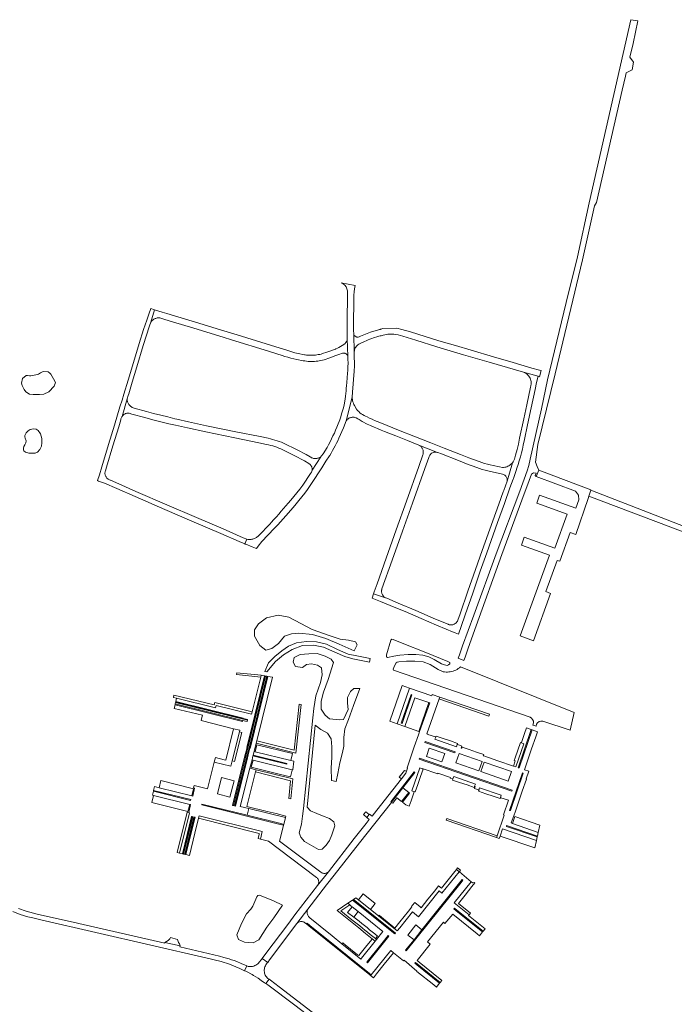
# Model space of a CAD drawing. Header units: metres. Extents: x 166325 to 190320, y 381923 to 404576.
# Tile 612 of 656: x 167562 to 168020, y 401027 to 401715. Entities that reach past the tile are written whole.
import ezdxf

# ---------------------------------------------------------------- set-up
doc = ezdxf.new("R2010")
doc.units = ezdxf.units.M
for name, color, linetype, lineweight in [('B-WE-OG-WATER_MEER-GV', 8, 'Continuous', 18), ('B-WE-VH-VERHARDING_ASFALT-GV', 8, 'Continuous', 18), ('B-WE-VH-VERHARDING_BETON-GV', 8, 'Continuous', 18), ('B-WE-VH-VERHARDING_BETONSTRAATSTEEN-GV', 8, 'Continuous', 18), ('B-WE-VH-VERHARDING_FUNDERING_ZAND-GV', 8, 'Continuous', 18), ('B-WE-VH-VERHARDING_STRAATBAKSTEEN-GV', 8, 'Continuous', 18)]:
    doc.layers.add(name, color=color, linetype=linetype, lineweight=lineweight)

msp = doc.modelspace()

# ---------------------------------------------------------------- linework, layer by layer
at = {"layer": 'B-WE-OG-WATER_MEER-GV', "flags": 128}
for points in [[(167567.388, 401466.155), (167566.322, 401466.199), (167563.895, 401464.208), (167563.024, 401460.938), (167563.459, 401459.211), (167564.923, 401456.37), (167566.043, 401454.862), (167568.62, 401453.217), (167571.178, 401452.961), (167575.776, 401452.901), (167578.602, 401453.133), (167582.234, 401454.893), (167586.017, 401458.783), (167586.755, 401461.385), (167585.568, 401463.999), (167583.616, 401467.145), (167582.861, 401467.962), (167581.647, 401468.87), (167578.234, 401469.163), (167576.482, 401468.066), (167574.988, 401467.207), (167573.004, 401466.618), (167569.625, 401465.915), (167568.592, 401465.96)], [(167566.409, 401426.119), (167565.393, 401424.252), (167565.393, 401423.321), (167565.691, 401422.353), (167566.399, 401420.541), (167566.171, 401419.114), (167565.448, 401417.82), (167564.61, 401416.621), (167564.458, 401415.498), (167564.458, 401414.128), (167564.686, 401413.519), (167565.847, 401412.682), (167568.322, 401411.845), (167569.921, 401411.845), (167572.719, 401411.845), (167574.185, 401412.739), (167575.917, 401414.49), (167576.964, 401416.887), (167577.233, 401419.083), (167577.233, 401422.152), (167576.263, 401425.419), (167574.838, 401427.832), (167573.318, 401428.705), (167571.437, 401429.047), (167569.1, 401428.496), (167567.685, 401427.52)], [(167742.781, 401278.784), (167746.86, 401283.947), (167751.946, 401285.666), (167756.899, 401286.154), (167766.53, 401285.283), (167775.863, 401282.343), (167785.161, 401278.349), (167795.732, 401273.776), (167797.82, 401278.043), (167796.61, 401279.968), (167791.781, 401281.295), (167785.909, 401281.891), (167778.998, 401284.181), (167766.272, 401288.643), (167758.296, 401292.795), (167749.941, 401297.295), (167742.486, 401298.633), (167734.314, 401296.762), (167728.901, 401292.591), (167726.068, 401288.371), (167726.022, 401283.958), (167729.734, 401277.494), (167733.918, 401274.213), (167738.022, 401275.471)], [(167821.221, 401281.289), (167818.243, 401270.941), (167818.27, 401269.592), (167818.93, 401269.107), (167823.327, 401270.117), (167827.613, 401270.711), (167833.325, 401271.157), (167838.758, 401271.289), (167843.675, 401270.668), (167847.87, 401269.555), (167851.684, 401267.779), (167856.687, 401264.724), (167858.762, 401263.947), (167860.808, 401263.556), (167861.701, 401263.87), (167862.523, 401264.631), (167862.627, 401265.666), (167861.185, 401266.34), (167845.75, 401272.582), (167829.312, 401279.097), (167822.883, 401281.658), (167822.007, 401281.809)], [(167754.627, 401262.746), (167759.602, 401262.067), (167762.354, 401264.231), (167765.876, 401264.56), (167770.107, 401263.672), (167772.776, 401261.96), (167773.391, 401257.06), (167772.143, 401251.551), (167768.96, 401242.294), (167767.439, 401233.472), (167766.711, 401226.879), (167760.326, 401163.599), (167759.616, 401158.147), (167758.768, 401152.463), (167757.218, 401146.571), (167758.425, 401143.498), (167760.902, 401140.426), (167770.835, 401134.833), (167773.34, 401135.135), (167776.092, 401137.914), (167778.418, 401141.217), (167780.175, 401145.123), (167782.089, 401151.345), (167781.424, 401154.22), (167778.383, 401156.59), (167773.543, 401158.519), (167769.696, 401159.958), (167765.1, 401161.84), (167762.921, 401164.485), (167768.349, 401221.9), (167772.495, 401218.771), (167776.95, 401216.289), (167779.617, 401212.239), (167780.13, 401206.579), (167779.974, 401199.265), (167779.544, 401191.895), (167779.727, 401183.109), (167783.075, 401182.344), (167784.348, 401188.046), (167785.773, 401195.395), (167787.618, 401202.678), (167788.349, 401207.177), (167788.497, 401213.146), (167789.214, 401219.137), (167791.631, 401225.707), (167795.122, 401235.569), (167799.628, 401247.435), (167795.52, 401247.48), (167793.211, 401245.357), (167791.106, 401241.204), (167790.948, 401237.215), (167791.478, 401232.785), (167788.217, 401225.822), (167785.593, 401225.544), (167778.335, 401226.282), (167775.349, 401228.722), (167772.663, 401232.965), (167772.53, 401238.568), (167774.3, 401244.855), (167777.484, 401253.814), (167781.174, 401265.579), (167779.499, 401268.042), (167775.515, 401269.976), (167769.82, 401271.839), (167763.893, 401271.749), (167757.928, 401271.16), (167753.754, 401269.108), (167753.055, 401265.902)], [(167870.071, 401262.512), (167869.295, 401261.877), (167868.476, 401261.298), (167867.619, 401260.777), (167866.727, 401260.317), (167865.806, 401259.92), (167864.859, 401259.589), (167863.892, 401259.324), (167862.908, 401259.127), (167861.914, 401258.999), (167860.912, 401258.941), (167859.909, 401258.953), (167858.91, 401259.034), (167857.918, 401259.185), (167854.364, 401260.687), (167848.808, 401264.117), (167843.867, 401265.978), (167838.13, 401266.633), (167832.329, 401266.57), (167827.024, 401266.068), (167825.852, 401265.922), (167824.953, 401265.469), (167823.891, 401263.182), (167822.917, 401260.93), (167823.103, 401260.347), (167918.742, 401227.345), (167919.641, 401226.704), (167920.435, 401225.826), (167920.965, 401224.688), (167921.073, 401223.34), (167920.595, 401221.904), (167921.469, 401221.603), (167922.863, 401221.128), (167923.236, 401222.424), (167923.87, 401223.525), (167924.962, 401224.358), (167926.232, 401224.702), (167927.561, 401224.627), (167946.653, 401218.359), (167949.412, 401230.641)], [(167739.404, 401087.115), (167745.578, 401095.84), (167739.389, 401098.886), (167729.458, 401102.949), (167728.424, 401102.783), (167727.731, 401101.866), (167724.813, 401095.242), (167723.524, 401093.148), (167720.33, 401089.904), (167716.985, 401083.064), (167713.635, 401075.22), (167714.718, 401071.941), (167718.91, 401070.086), (167725.18, 401069.53), (167729.099, 401071.824), (167734.602, 401080.459)]]:
    msp.add_lwpolyline(points, close=True, dxfattribs=at)
at = {"layer": 'B-WE-VH-VERHARDING_ASFALT-GV', "flags": 128}
for points in [[(167795.775, 401478.358), (167795.721, 401482.792), (167795.372, 401494.811), (167795.308, 401498.214), (167795.334, 401504.474), (167795.385, 401516.352), (167795.561, 401522.369), (167795.675, 401524.661), (167795.92, 401526.943), (167796.295, 401529.207), (167786.702, 401531.109), (167787.981, 401530.388), (167789.089, 401529.427), (167789.983, 401528.263), (167790.627, 401526.945), (167790.995, 401525.524), (167791.072, 401524.059), (167791.113, 401522.499), (167790.884, 401504.493), (167790.857, 401498.104), (167790.868, 401494.336), (167790.871, 401491.808), (167791.186, 401479.809), (167791.292, 401477.994), (167791.373, 401474.538), (167791.375, 401474.369), (167791.371, 401472.782), (167791.328, 401471.195), (167791.245, 401469.61), (167791.121, 401468.028), (167790.805, 401464.427), (167790.271, 401458.823), (167790.198, 401457.586), (167790.051, 401455.63), (167789.864, 401453.678), (167789.637, 401451.731), (167789.37, 401449.788), (167788.638, 401445.682), (167788.127, 401443.679), (167787.551, 401441.58), (167786.937, 401439.493), (167786.284, 401437.417), (167785.594, 401435.353), (167784.05, 401431.325), (167783.611, 401430.226), (167782.738, 401428.126), (167781.828, 401426.042), (167780.882, 401423.974), (167779.9, 401421.923), (167778.881, 401419.89), (167777.827, 401417.874), (167776.738, 401415.878), (167773.979, 401411.551), (167772.919, 401410.026), (167772.658, 401409.764), (167772.29, 401409.445), (167766.215, 401399.962), (167766.213, 401399.953), (167765.807, 401398.72), (167765.224, 401397.716), (167759.698, 401389.498), (167757.676, 401386.854), (167755.621, 401384.235), (167753.536, 401381.64), (167751.419, 401379.071), (167749.634, 401376.951), (167744.723, 401371.338), (167743.028, 401369.361), (167741.304, 401367.41), (167739.55, 401365.485), (167737.766, 401363.588), (167736.855, 401362.641), (167728.792, 401354.179), (167728.365, 401353.772), (167727.91, 401353.395), (167727.431, 401353.05), (167726.93, 401352.738), (167726.409, 401352.46), (167725.87, 401352.219), (167725.317, 401352.015), (167724.75, 401351.848), (167724.174, 401351.72), (167723.59, 401351.632), (167723.002, 401351.583), (167722.412, 401351.575), (167721.822, 401351.606), (167721.236, 401351.677), (167720.656, 401351.788), (167720.627, 401351.794), (167719.273, 401348.465), (167719.337, 401348.437), (167719.836, 401348.234), (167724.327, 401346.408), (167726.689, 401345.459), (167727.38, 401345.299), (167728.566, 401347.003), (167731.219, 401350.135), (167739.853, 401359.329), (167740.322, 401359.809), (167742.276, 401361.845), (167744.202, 401363.91), (167746.097, 401366.001), (167747.963, 401368.119), (167752.952, 401373.98), (167755.03, 401376.44), (167757.102, 401378.955), (167759.144, 401381.496), (167761.154, 401384.061), (167763.133, 401386.651), (167768.164, 401394.193), (167770.819, 401398.169), (167773.097, 401401.772), (167775.933, 401406.298), (167778.383, 401410.065), (167778.57, 401410.359), (167779.604, 401412.028), (167780.603, 401413.718), (167781.568, 401415.428), (167782.497, 401417.157), (167783.391, 401418.905), (167784.249, 401420.67), (167785.072, 401422.453), (167788.246, 401429.763), (167790.13, 401434.554), (167794.351, 401451.194), (167794.634, 401454.687), (167795.673, 401469.183), (167795.763, 401470.489), (167795.821, 401471.797), (167795.848, 401473.105), (167795.844, 401474.414), (167795.808, 401475.723)], [(167704.038, 401358.966), (167685.49, 401366.878), (167664.763, 401375.805), (167643.113, 401385.191), (167631.238, 401390.426), (167625.414, 401393.032), (167624.98, 401393.146), (167624.558, 401393.298), (167624.15, 401393.487), (167623.762, 401393.712), (167623.395, 401393.97), (167623.052, 401394.26), (167622.737, 401394.58), (167622.451, 401394.926), (167622.197, 401395.296), (167621.977, 401395.687), (167621.793, 401396.097), (167621.646, 401396.521), (167621.537, 401396.956), (167621.468, 401397.4), (167621.438, 401397.848), (167621.449, 401398.296), (167621.499, 401398.743), (167621.589, 401399.182), (167621.717, 401399.612), (167621.732, 401399.655), (167622.48, 401402.229), (167627.048, 401417.12), (167631.043, 401430.336), (167632.488, 401435.151), (167632.548, 401435.602), (167632.647, 401436.047), (167632.784, 401436.481), (167632.959, 401436.902), (167633.171, 401437.306), (167633.417, 401437.689), (167637.026, 401449.89), (167637.701, 401452.258), (167638.054, 401453.406), (167640.57, 401461.662), (167643.822, 401472.413), (167648.206, 401487.314), (167652.55, 401501.039), (167653.5, 401503.502), (167656.101, 401512.199), (167653.436, 401513.129), (167652.053, 401509.141), (167650.64, 401505.023), (167648.427, 401498.44), (167645.291, 401488.51), (167641.363, 401475.25), (167637.643, 401463.041), (167634.664, 401453.308), (167633.399, 401449.045), (167631.951, 401444.306), (167628.087, 401431.447), (167624.026, 401418.125), (167619.225, 401402.376), (167617.603, 401396.791), (167616.228, 401392.84), (167617.037, 401392.375), (167621.028, 401390.879), (167629.699, 401387.137), (167642.594, 401381.542), (167663.228, 401372.639), (167683.934, 401363.684), (167702.471, 401355.781), (167715.201, 401350.228), (167719.273, 401348.465), (167720.627, 401351.794), (167718.141, 401352.838)], [(167734.064, 401488.468), (167713.94, 401494.582), (167702.265, 401498.173), (167684.824, 401503.495), (167670.11, 401507.939), (167664.649, 401509.631), (167661.392, 401510.617), (167656.101, 401512.199), (167653.5, 401503.502), (167653.711, 401503.82), (167654.02, 401504.224), (167654.36, 401504.601), (167654.729, 401504.951), (167655.124, 401505.271), (167655.542, 401505.559), (167655.982, 401505.812), (167656.441, 401506.031), (167656.916, 401506.213), (167657.403, 401506.356), (167657.9, 401506.461), (167658.404, 401506.527), (167658.911, 401506.553), (167659.419, 401506.539), (167659.924, 401506.484), (167660.424, 401506.391), (167663.246, 401505.466), (167668.639, 401503.8), (167683.579, 401499.24), (167701.062, 401493.957), (167713.063, 401490.255), (167732.707, 401484.298), (167745.373, 401480.28), (167747.311, 401479.645), (167749.342, 401479.021), (167751.384, 401478.436), (167753.438, 401477.889), (167755.501, 401477.381), (167760.11, 401476.581), (167761.197, 401476.401), (167762.318, 401476.255), (167763.443, 401476.149), (167764.571, 401476.083), (167765.701, 401476.057), (167766.831, 401476.071), (167767.96, 401476.125), (167769.086, 401476.218), (167770.208, 401476.352), (167771.325, 401476.525), (167772.435, 401476.738), (167773.537, 401476.989), (167774.629, 401477.28), (167778.722, 401478.635), (167782.915, 401480.127), (167784.924, 401480.828), (167787.579, 401481.81), (167787.712, 401481.845), (167788.049, 401481.903), (167788.39, 401481.923), (167788.731, 401481.902), (167789.067, 401481.841), (167789.394, 401481.741), (167789.707, 401481.604), (167790.002, 401481.432), (167790.274, 401481.226), (167790.521, 401480.989), (167790.738, 401480.726), (167790.923, 401480.438), (167791.073, 401480.132), (167791.186, 401479.809), (167790.871, 401491.808), (167790.815, 401491.374), (167790.719, 401490.947), (167790.584, 401490.531), (167790.412, 401490.129), (167790.204, 401489.745), (167789.961, 401489.381), (167789.687, 401489.041), (167789.382, 401488.727), (167789.05, 401488.442), (167788.694, 401488.189), (167788.444, 401488.04), (167786.124, 401486.439), (167785.046, 401485.862), (167783.949, 401485.32), (167782.834, 401484.814), (167782.595, 401484.711), (167776.673, 401482.474), (167773.606, 401481.57), (167772.621, 401481.281), (167771.625, 401481.031), (167770.62, 401480.819), (167769.608, 401480.647), (167768.589, 401480.514), (167767.567, 401480.421), (167766.541, 401480.368), (167765.514, 401480.355), (167764.488, 401480.382), (167763.463, 401480.449), (167762.441, 401480.556), (167761.425, 401480.703), (167760.935, 401480.788), (167756.487, 401481.632), (167754.3, 401482.197), (167752.124, 401482.8), (167749.959, 401483.442), (167747.805, 401484.122), (167746.923, 401484.413)], [(167893.196, 401479.257), (167877.499, 401483.913), (167866.533, 401487.118), (167854.969, 401490.548), (167835.053, 401496.688), (167829.099, 401498.508), (167825.606, 401499.327), (167815.552, 401499.02), (167815.105, 401498.888), (167814.658, 401498.754), (167814.212, 401498.619), (167813.766, 401498.483), (167813.32, 401498.345), (167811.97, 401497.963), (167809.547, 401497.235), (167807.146, 401496.438), (167804.769, 401495.572), (167802.418, 401494.638), (167800.094, 401493.637), (167799.111, 401493.171), (167798.408, 401493.016), (167797.543, 401493.152), (167795.786, 401494.193), (167795.372, 401494.811), (167795.721, 401482.792), (167795.804, 401483.495), (167795.96, 401484.186), (167796.186, 401484.856), (167796.481, 401485.5), (167796.842, 401486.109), (167797.263, 401486.678), (167797.742, 401487.2), (167798.272, 401487.669), (167798.847, 401488.08), (167799.463, 401488.43), (167802.871, 401490.034), (167804.122, 401490.586), (167805.386, 401491.11), (167806.66, 401491.606), (167807.945, 401492.074), (167809.24, 401492.514), (167812.332, 401493.471), (167813.042, 401493.69), (167813.756, 401493.898), (167814.474, 401494.094), (167815.194, 401494.279), (167815.917, 401494.452), (167818.185, 401494.991), (167819.232, 401495.133), (167820.284, 401495.216), (167821.34, 401495.241), (167822.396, 401495.207), (167823.448, 401495.114), (167824.493, 401494.963), (167826.519, 401494.675), (167828.049, 401494.288), (167829.718, 401493.783), (167838.787, 401490.902), (167853.59, 401486.385), (167872.218, 401480.814), (167890.04, 401475.572), (167908.47, 401470.218), (167914.186, 401468.52), (167924.3, 401465.764), (167925.184, 401465.277), (167926.469, 401469.635), (167925.293, 401469.915), (167919.793, 401471.376), (167906.953, 401475.227)], [(167914.749, 401421.44), (167916.949, 401431.852), (167919.501, 401443.719), (167922.278, 401456.427), (167923.217, 401461.37), (167924.3, 401465.764), (167914.186, 401468.52), (167914.913, 401468.209), (167915.607, 401467.829), (167916.26, 401467.383), (167916.868, 401466.876), (167917.423, 401466.313), (167917.921, 401465.699), (167918.357, 401465.039), (167918.727, 401464.34), (167919.028, 401463.608), (167919.257, 401462.851), (167919.411, 401462.075), (167919.489, 401461.288), (167919.49, 401460.497), (167919.176, 401458.956), (167919.032, 401458.133), (167916.383, 401445.837), (167914.258, 401435.96), (167911.377, 401422.494), (167910.502, 401418.347), (167909.648, 401414.575), (167908.54, 401410.483), (167908.353, 401409.52), (167908.089, 401408.576), (167907.751, 401407.655), (167907.342, 401406.764), (167906.862, 401405.909), (167906.316, 401405.094), (167902.579, 401392.403), (167900.293, 401385.875), (167899.904, 401384.841), (167896.812, 401376.226), (167892.698, 401364.666), (167885.232, 401343.832), (167880.501, 401330.588), (167875.145, 401315.379), (167869.683, 401299.704), (167868.076, 401295.13), (167867.824, 401294.579), (167867.507, 401294.062), (167867.131, 401293.587), (167866.701, 401293.161), (167866.222, 401292.789), (167865.703, 401292.477), (167865.15, 401292.23), (167864.571, 401292.051), (167863.974, 401291.943), (167863.369, 401291.907), (167862.765, 401291.944), (167862.169, 401292.053), (167861.59, 401292.233), (167861.344, 401292.333), (167858.294, 401293.579), (167851.015, 401296.671), (167838.752, 401301.893), (167826.334, 401307.185), (167818.427, 401310.489), (167817.594, 401310.824), (167809.178, 401313.716), (167808.19, 401310.585), (167814.164, 401308.312), (167824.902, 401303.852), (167831.238, 401301.207), (167842.52, 401296.373), (167853.35, 401291.698), (167860.028, 401288.91), (167864.338, 401287.146), (167866.211, 401286.289), (167868.586, 401285.496), (167870.466, 401290.844), (167873.194, 401298.829), (167878.541, 401314.09), (167883.835, 401329.396), (167888.376, 401342.258), (167895.974, 401363.471), (167900.769, 401376.834), (167904.613, 401387.711), (167906.798, 401393.696), (167907.027, 401394.299), (167907.51, 401395.711), (167907.994, 401397.123), (167908.48, 401398.534), (167908.966, 401399.945), (167909.454, 401401.356), (167910.295, 401403.968), (167911.162, 401406.655), (167911.96, 401409.363), (167912.69, 401412.09), (167913.35, 401414.835), (167913.941, 401417.596)], [(167729.879, 401423.503), (167713.044, 401426.873), (167692.398, 401431.166), (167679.933, 401433.905), (167671.699, 401435.715), (167670.367, 401436.032), (167665.379, 401437.241), (167660.401, 401438.489), (167655.433, 401439.776), (167650.475, 401441.102), (167641.861, 401443.527), (167640.566, 401443.96), (167640.351, 401444.071), (167639.918, 401444.328), (167639.506, 401444.619), (167639.119, 401444.942), (167638.758, 401445.294), (167638.427, 401445.674), (167638.126, 401446.079), (167637.859, 401446.506), (167637.627, 401446.954), (167637.43, 401447.418), (167637.271, 401447.896), (167637.151, 401448.386), (167637.07, 401448.884), (167637.028, 401449.386), (167637.026, 401449.89), (167633.417, 401437.689), (167633.695, 401438.05), (167634.004, 401438.384), (167634.342, 401438.691), (167634.705, 401438.966), (167635.09, 401439.209), (167635.496, 401439.417), (167635.918, 401439.588), (167636.353, 401439.722), (167636.799, 401439.817), (167637.251, 401439.873), (167637.706, 401439.888), (167638.161, 401439.864), (167638.282, 401439.851), (167640.227, 401439.333), (167649.26, 401436.809), (167654.836, 401435.356), (167660.422, 401433.943), (167666.018, 401432.568), (167670.692, 401431.452), (167679.063, 401429.556), (167691.904, 401426.795), (167712.203, 401422.577), (167729.075, 401419.226), (167734.442, 401418.095), (167735.904, 401417.769), (167737.357, 401417.405), (167738.799, 401417.002), (167740.23, 401416.561), (167741.649, 401416.081), (167743.054, 401415.564), (167744.425, 401415.018), (167753.78, 401410.413), (167761.075, 401406.55), (167763.896, 401404.678), (167764.258, 401404.493), (167764.6, 401404.272), (167764.918, 401404.02), (167765.21, 401403.737), (167765.473, 401403.426), (167765.704, 401403.092), (167765.901, 401402.736), (167766.063, 401402.363), (167766.187, 401401.976), (167766.272, 401401.578), (167766.317, 401401.174), (167766.323, 401400.767), (167766.289, 401400.362), (167766.215, 401399.962), (167772.29, 401409.445), (167771.896, 401409.157), (167771.48, 401408.902), (167771.045, 401408.681), (167770.593, 401408.498), (167770.127, 401408.352), (167769.651, 401408.244), (167769.168, 401408.176), (167768.681, 401408.148), (167768.194, 401408.16), (167767.708, 401408.212), (167767.229, 401408.303), (167766.759, 401408.433), (167766.301, 401408.601), (167765.859, 401408.806), (167765.434, 401409.047), (167765.031, 401409.322), (167762.04, 401410.947), (167755.93, 401414.207), (167746.303, 401418.931), (167746.301, 401418.932), (167744.808, 401419.534), (167743.301, 401420.099), (167741.78, 401420.626), (167740.246, 401421.115), (167738.701, 401421.566), (167737.145, 401421.978), (167735.579, 401422.352)], [(167849.3, 401419.133), (167838.574, 401423.392), (167826.603, 401428.12), (167818.758, 401431.247), (167813.545, 401433.371), (167811.744, 401434.107), (167809.959, 401434.879), (167808.19, 401435.689), (167806.438, 401436.535), (167804.704, 401437.418), (167803.643, 401437.856), (167802.61, 401438.359), (167801.612, 401438.925), (167800.65, 401439.552), (167799.729, 401440.237), (167798.852, 401440.978), (167798.023, 401441.773), (167797.245, 401442.617), (167795.81, 401445.283), (167795.432, 401446.075), (167795.108, 401446.891), (167794.84, 401447.727), (167794.63, 401448.579), (167794.478, 401449.444), (167794.385, 401450.317), (167794.351, 401451.194), (167790.13, 401434.554), (167790.275, 401434.761), (167790.575, 401435.134), (167790.906, 401435.481), (167791.264, 401435.799), (167791.648, 401436.087), (167792.054, 401436.341), (167792.48, 401436.56), (167792.922, 401436.744), (167793.379, 401436.889), (167793.846, 401436.996), (167794.32, 401437.064), (167794.798, 401437.092), (167795.277, 401437.08), (167795.754, 401437.028), (167796.224, 401436.936), (167796.995, 401436.599), (167798.178, 401435.997), (167799.184, 401435.386), (167801.383, 401434.083), (167804.857, 401432.259), (167807.122, 401431.216), (167809.568, 401430.133), (167812.029, 401429.087), (167814.506, 401428.078), (167816.997, 401427.106), (167824.865, 401424.037), (167833.004, 401420.794), (167840.968, 401417.583), (167853.861, 401412.439), (167853.924, 401412.419), (167853.987, 401412.397), (167854.049, 401412.375), (167854.111, 401412.351), (167854.173, 401412.327), (167856.798, 401411.414), (167868.596, 401406.785), (167874.161, 401404.609), (167881.459, 401401.891), (167883.347, 401401.223), (167885.254, 401400.612), (167887.178, 401400.058), (167889.119, 401399.563), (167891.073, 401399.127), (167896.375, 401397.923), (167899.438, 401397.199), (167899.955, 401397.067), (167900.449, 401396.866), (167900.913, 401396.601), (167901.336, 401396.277), (167901.712, 401395.898), (167902.034, 401395.472), (167902.295, 401395.007), (167902.492, 401394.511), (167902.621, 401393.994), (167902.678, 401393.463), (167902.664, 401392.93), (167902.579, 401392.403), (167906.316, 401405.094), (167904.591, 401403.614), (167903.924, 401403.162), (167903.216, 401402.778), (167902.473, 401402.465), (167901.704, 401402.226), (167900.915, 401402.064), (167900.114, 401401.979), (167899.308, 401401.973), (167897.311, 401402.378), (167892.761, 401403.314), (167890.781, 401403.767), (167888.814, 401404.269), (167886.858, 401404.818), (167884.917, 401405.414), (167882.991, 401406.058), (167875.914, 401408.779), (167870.137, 401410.993), (167858.574, 401415.549)], [(167836.366, 401376.923), (167845.035, 401401.17), (167847.84, 401409.036), (167848.013, 401409.607), (167848.258, 401410.152), (167848.569, 401410.662), (167848.942, 401411.128), (167849.372, 401411.543), (167849.85, 401411.9), (167850.37, 401412.194), (167850.923, 401412.42), (167851.5, 401412.574), (167852.092, 401412.653), (167852.689, 401412.657), (167853.282, 401412.585), (167853.861, 401412.439), (167840.968, 401417.583), (167841.333, 401417.381), (167841.727, 401417.12), (167842.097, 401416.827), (167842.44, 401416.503), (167842.756, 401416.152), (167843.04, 401415.775), (167843.291, 401415.376), (167843.508, 401414.956), (167843.688, 401414.52), (167843.831, 401414.07), (167843.935, 401413.61), (167844, 401413.142), (167844.025, 401412.671), (167844.01, 401412.199), (167843.955, 401411.731), (167843.861, 401411.268), (167843.728, 401410.815), (167840.834, 401402.717), (167832.261, 401378.496), (167825.088, 401358.404), (167818.05, 401338.604), (167811.68, 401320.684), (167809.61, 401315.087), (167809.178, 401313.716), (167817.594, 401310.824), (167817.203, 401311.046), (167816.834, 401311.301), (167816.488, 401311.589), (167816.17, 401311.906), (167815.881, 401312.25), (167815.624, 401312.618), (167815.401, 401313.008), (167815.213, 401313.416), (167815.062, 401313.839), (167814.949, 401314.274), (167814.876, 401314.717), (167814.842, 401315.165), (167814.849, 401315.614), (167814.895, 401316.061), (167814.981, 401316.502), (167815.105, 401316.933), (167815.139, 401317.031), (167822.268, 401337.191), (167829.438, 401357.381)], [(167732.937, 401051.439), (167733.095, 401052.169), (167733.327, 401052.879), (167733.628, 401053.561), (167733.997, 401054.21), (167734.429, 401054.819), (167735.205, 401055.872), (167735.216, 401055.887), (167735.263, 401055.951), (167731.436, 401058.725), (167730.842, 401057.938), (167729.359, 401056.002), (167728.821, 401055.413), (167728.229, 401054.879), (167727.588, 401054.405), (167726.905, 401053.994), (167726.185, 401053.651), (167725.435, 401053.38), (167724.663, 401053.182), (167723.875, 401053.059), (167723.079, 401053.013), (167722.282, 401053.044), (167721.492, 401053.152), (167720.6, 401053.543), (167719.049, 401050.13), (167719.964, 401049.699), (167720.324, 401049.52), (167724.266, 401047.476), (167725.37, 401046.857), (167726.984, 401045.886), (167728.621, 401044.831), (167730.778, 401043.362), (167733.105, 401041.742), (167733.937, 401041.15), (167736.175, 401044.108), (167735.326, 401044.695), (167734.794, 401045.218), (167734.316, 401045.792), (167733.9, 401046.411), (167733.547, 401047.069), (167733.263, 401047.759), (167733.049, 401048.475), (167732.909, 401049.208), (167732.843, 401049.951), (167732.852, 401050.698)], [(167743.274, 401038.76), (167737.112, 401043.464), (167736.175, 401044.108), (167733.937, 401041.15), (167735.231, 401040.312), (167754.203, 401025.996), (167801.7, 400989.781), (167803.504, 400988.407), (167809.732, 400983.684), (167812.342, 400981.814), (167818.547, 400978.089), (167819.224, 400977.702), (167820.913, 400980.514), (167817.748, 400982.487), (167814.622, 400984.523), (167811.538, 400986.62), (167808.496, 400988.779), (167805.498, 400990.997)]]:
    msp.add_lwpolyline(points, close=True, dxfattribs=at)
msp.add_lwpolyline([(167557.04, 401091.508), (167562.269, 401089.515), (167567.618, 401087.869), (167571.04, 401087.013), (167576.644, 401085.611), (167691.971, 401059.025), (167702.718, 401056.548), (167708.473, 401054.694), (167715.791, 401051.577), (167719.049, 401050.13), (167720.6, 401053.543), (167716.79, 401055.145), (167713.541, 401056.511), (167711.795, 401057.176), (167710.035, 401057.8), (167708.26, 401058.382), (167706.471, 401058.922), (167704.671, 401059.42), (167701.44, 401060.201), (167673.786, 401066.883), (167673.927, 401067.466), (167663.364, 401069.874), (167663.231, 401069.289), (167603.18, 401083.062), (167602.345, 401083.254), (167573.988, 401089.758), (167571.581, 401090.31), (167566.244, 401091.801), (167561.015, 401093.634)], dxfattribs=at)
at = {"layer": 'B-WE-VH-VERHARDING_BETON-GV', "flags": 128}
msp.add_lwpolyline([(167803.791, 401161.187), (167802.27, 401159.287), (167804.638, 401157.345), (167806.136, 401159.255)], close=True, dxfattribs=at)
at = {"layer": 'B-WE-VH-VERHARDING_BETONSTRAATSTEEN-GV', "flags": 128}
for points in [[(167959.247, 401380.339), (167959.783, 401381.927), (167961.16, 401386.005), (167961.262, 401386.308), (167924.711, 401400.168), (167922.986, 401395.669), (167950.412, 401385.276), (167952.636, 401382.699), (167952.661, 401379.386), (167950.578, 401373.562), (167925.329, 401382.683), (167923.322, 401377.027), (167944.613, 401369.372), (167936.006, 401345.609), (167914.652, 401353.303), (167912.613, 401347.688), (167932.218, 401340.623), (167911.763, 401284.158), (167921.085, 401280.795), (167933.036, 401313.915), (167929.742, 401315.139), (167937.665, 401336.997), (167939.434, 401336.347), (167946.713, 401356.543), (167950.732, 401355.109)], [(167727.552, 401210.824), (167727.191, 401209.161), (167754.919, 401202.317), (167758.524, 401236.263), (167757.159, 401236.537), (167753.656, 401204.303)], [(167727.074, 401190.556), (167726.717, 401189.129), (167751.282, 401182.961), (167749.907, 401170.586), (167751.298, 401170.367), (167752.767, 401184.219)], [(167672.142, 401071.925), (167667.283, 401073.407), (167666.781, 401072.386), (167665.63, 401071.286), (167663.364, 401069.874), (167673.927, 401067.466), (167673.887, 401068.335), (167673.617, 401069.014), (167672.965, 401069.798)], [(167810.364, 401070.814), (167808.338, 401072.396), (167808.037, 401072.022), (167803.635, 401066.546), (167798.958, 401060.727), (167798.902, 401060.657), (167798.122, 401061.284), (167789.46, 401068.231), (167787.648, 401069.681), (167787.074, 401068.951), (167800.265, 401058.271), (167800.781, 401058.946)]]:
    msp.add_lwpolyline(points, close=True, dxfattribs=at)
at = {"layer": 'B-WE-VH-VERHARDING_FUNDERING_ZAND-GV', "flags": 128}
for points in [[(167924.711, 401400.168), (167923.57, 401402.629), (167922.459, 401405.646), (167924.125, 401417.949), (167936.111, 401467.479), (167955.214, 401547.198), (167963.798, 401584.952), (167965.017, 401587.162), (167983.129, 401665.706), (167985.42, 401675.639), (167985.952, 401677.948), (167989.96, 401680.043), (167990.962, 401685.356), (167988.503, 401688.757), (167990.689, 401698.291), (167994.079, 401714.174), (167989.227, 401715.009), (167960.062, 401587.08), (167951.914, 401549.141), (167943.911, 401517.259), (167930.92, 401463.284), (167926.58, 401442.858), (167918.749, 401407.721), (167917.796, 401403.382), (167916.698, 401399.667), (167911.406, 401385.38), (167894.949, 401341.565), (167879.392, 401298.808), (167871.513, 401277.229), (167869.257, 401271.051), (167868.416, 401268.748), (167872.451, 401266.995), (167873.258, 401269.299), (167875.49, 401275.673), (167880.979, 401291.347), (167898.971, 401341.141), (167912.888, 401379.083), (167917.968, 401392.894), (167919.767, 401397.18), (167921.09, 401398.185), (167922.982, 401397.879), (167922.261, 401396.341), (167922.986, 401395.669)], [(167961.16, 401386.005), (167959.783, 401381.927), (168025.746, 401356.921), (168127.241, 401317.234), (168230.534, 401277.546), (168322.08, 401241.774), (168332.452, 401238.388), (168334.584, 401237.151), (168337.056, 401235.716), (168338.989, 401241.322), (168336.551, 401241.56), (168334.889, 401241.723), (168297.741, 401255.534), (168237.178, 401279.029), (168186.854, 401298.793), (168148.278, 401313.16), (168091.921, 401335.306)], [(167806.348, 401265.832), (167806.948, 401268.312), (167797.436, 401270.227), (167791.592, 401271.415), (167784.145, 401274.67), (167776.256, 401278.309), (167769.455, 401280.048), (167762.312, 401280.4), (167755.304, 401279.423), (167749.841, 401277.027), (167745.159, 401273.777), (167740.25, 401269.858), (167735.801, 401265.36), (167733.19, 401259.318), (167734.539, 401259.174), (167740.742, 401266.371), (167746.26, 401270.946), (167752.254, 401274.694), (167759.6, 401277.376), (167767.281, 401277.795), (167774.255, 401276.436), (167782.202, 401272.729), (167789.119, 401269.897), (167794.736, 401268.236)]]:
    msp.add_lwpolyline(points, close=True, dxfattribs=at)
at = {"layer": 'B-WE-VH-VERHARDING_STRAATBAKSTEEN-GV', "flags": 128}
for points in [[(167719.085, 401199.424), (167720.786, 401206.244), (167720.564, 401206.295), (167726.127, 401228.722), (167732.933, 401256.285), (167730.694, 401256.68), (167730.357, 401255.253), (167724.409, 401231.116), (167723.98, 401229.369), (167699.265, 401235.478), (167698.803, 401233.808), (167671.555, 401240.565), (167671.021, 401238.392), (167718.113, 401226.734), (167718.044, 401226.432), (167721.197, 401225.651), (167721.077, 401225.203), (167720.839, 401224.313), (167717.723, 401225.086), (167717.546, 401224.339), (167670.436, 401236.015), (167669.817, 401233.494), (167689.59, 401228.767), (167689.411, 401228.048), (167688.671, 401225.084), (167711.409, 401219.301), (167715.737, 401218.2), (167715.478, 401217.151), (167717.183, 401216.734), (167712.112, 401196.499), (167710.478, 401196.9), (167709.531, 401193.06), (167697.791, 401195.816), (167693.182, 401177.286), (167683.829, 401179.593), (167683.444, 401178.041), (167684.165, 401177.821), (167682.789, 401172.2), (167682.132, 401172.379), (167659.318, 401178.044), (167656.123, 401178.838), (167655.483, 401176.226), (167681.495, 401169.802), (167681.314, 401169.133), (167655.308, 401175.595), (167654.658, 401172.887), (167655.406, 401172.688), (167680.732, 401166.409), (167681.366, 401166.24), (167679.977, 401160.719), (167680.529, 401160.565), (167673.601, 401132.408), (167675.602, 401131.903), (167682.034, 401157.966), (167682.307, 401157.897), (167682.774, 401157.778), (167683.654, 401157.555), (167684.13, 401157.434), (167684.439, 401157.355), (167677.996, 401131.3), (167680.452, 401130.68), (167684.347, 401146.383), (167686.898, 401156.665), (167687.32, 401158.368), (167731.448, 401147.457), (167730.264, 401142.16), (167735.851, 401140.75), (167751.259, 401129.069), (167769.308, 401115.387), (167769.73, 401115.009), (167770.096, 401114.577), (167770.399, 401114.099), (167770.634, 401113.584), (167770.795, 401113.041), (167770.881, 401112.481), (167770.889, 401111.915), (167770.819, 401111.353), (167770.673, 401110.806), (167770.453, 401110.285), (167770.163, 401109.798), (167777.651, 401119.352), (167777.285, 401118.994), (167776.872, 401118.691), (167776.422, 401118.447), (167775.942, 401118.269), (167775.442, 401118.158), (167774.932, 401118.118), (167774.421, 401118.149), (167773.919, 401118.25), (167773.436, 401118.421), (167772.981, 401118.656), (167772.399, 401119.095), (167743.592, 401140.807), (167744.197, 401143.246), (167746.324, 401151.766), (167743.969, 401152.345), (167689.08, 401165.986), (167689.26, 401166.622), (167720.952, 401158.762), (167722.129, 401163.441), (167715.916, 401164.965), (167722.723, 401191.616), (167724.282, 401197.499), (167724.845, 401200.291), (167724.97, 401200.763), (167725.744, 401203.31), (167727.191, 401209.161), (167727.552, 401210.824), (167738.596, 401255.286), (167735.313, 401255.865), (167723.017, 401205.551), (167722.728, 401205.617), (167722.105, 401203.058), (167721.099, 401198.905), (167712.71, 401165.259), (167712.128, 401165.399), (167711.253, 401165.609), (167710.705, 401165.74)], [(167733.693, 401256.151), (167733.257, 401256.228), (167720.786, 401206.244), (167719.085, 401199.424), (167710.705, 401165.74), (167711.253, 401165.609), (167719.662, 401199.27)], [(167727.773, 401228.404), (167734.599, 401255.991), (167733.693, 401256.151), (167719.662, 401199.27), (167711.253, 401165.609), (167712.128, 401165.399), (167722.208, 401205.837)], [(167728.23, 401228.288), (167735.083, 401255.906), (167734.599, 401255.991), (167727.773, 401228.404), (167722.208, 401205.837), (167712.128, 401165.399), (167712.71, 401165.259), (167721.099, 401198.905), (167722.105, 401203.058), (167722.728, 401205.617)], [(167713.742, 401258.431), (167713.402, 401257.101), (167730.357, 401255.253), (167730.694, 401256.68)], [(167733.257, 401256.228), (167732.933, 401256.285), (167726.127, 401228.722), (167720.564, 401206.295), (167720.786, 401206.244)], [(167735.313, 401255.865), (167735.083, 401255.906), (167728.23, 401228.288), (167722.728, 401205.617), (167723.017, 401205.551)], [(167917.733, 401189.519), (167914.665, 401190.596), (167917.555, 401198.98), (167919.733, 401205.281), (167922.623, 401213.741), (167922.647, 401213.733), (167923.829, 401217.207), (167920.126, 401218.507), (167910.948, 401191.853), (167910.302, 401192.066), (167919.498, 401218.727), (167916.234, 401219.873), (167914.839, 401215.898), (167914.885, 401215.882), (167912.715, 401209.601), (167912.646, 401209.4), (167914.255, 401208.844), (167908.671, 401192.664), (167907.046, 401193.184), (167896.13, 401196.939), (167886.345, 401200.305), (167885.946, 401200.451), (167886.228, 401201.221), (167881.252, 401202.926), (167876.142, 401204.676), (167871.126, 401206.394), (167870.861, 401205.637), (167870.466, 401205.764), (167870.957, 401207.18), (167868.089, 401208.178), (167867.784, 401208.284), (167867.225, 401206.674), (167852.199, 401211.915), (167852.726, 401213.456), (167852.53, 401213.523), (167847.139, 401215.372), (167847.156, 401215.421), (167846.526, 401215.64), (167855.039, 401240.097), (167855.464, 401241.319), (167850.155, 401243.127), (167849.879, 401242.314), (167834.256, 401247.702), (167825.738, 401222.761), (167831.209, 401220.858), (167838.098, 401240.914), (167847.922, 401237.593), (167848.494, 401237.4), (167841.405, 401217.313), (167841.134, 401216.513), (167840.615, 401214.98), (167837.689, 401206.535), (167835.557, 401200.298), (167832.654, 401191.853), (167832.953, 401191.753), (167832.224, 401189.579), (167831.751, 401188.167), (167828.687, 401184.267), (167816.631, 401168.925), (167809.861, 401160.309), (167808.185, 401158.176), (167806.381, 401159.567), (167806.136, 401159.255), (167804.638, 401157.345), (167804.527, 401157.203), (167806.278, 401155.806), (167804.042, 401152.962), (167795.787, 401142.46), (167777.651, 401119.352), (167770.163, 401109.798), (167754.23, 401089.102), (167749.925, 401083.38), (167733.241, 401061.155), (167731.441, 401058.733), (167731.436, 401058.725), (167735.263, 401055.951), (167736.552, 401057.715), (167755.687, 401083.104), (167763.237, 401093.044), (167776.447, 401110.128), (167781.735, 401116.838), (167799.495, 401139.456), (167821.8, 401167.828), (167821.703, 401167.905), (167821.239, 401168.272), (167837.674, 401189.202), (167838.208, 401188.814), (167829.667, 401177.994), (167833.912, 401174.706), (167833.842, 401174.617), (167834.321, 401174.233), (167829.364, 401167.969), (167831.784, 401166.058), (167834.242, 401165.193), (167835.491, 401168.906), (167835.468, 401168.914), (167837.607, 401175.086), (167837.658, 401175.231), (167836.065, 401175.81), (167841.632, 401191.889), (167843.194, 401191.357), (167843.27, 401191.58), (167854.184, 401187.844), (167854.297, 401188.174), (167863.016, 401185.152), (167862.914, 401184.815), (167864.351, 401184.317), (167864.36, 401184.343), (167864.693, 401184.22), (167865.269, 401185.82), (167880.447, 401180.558), (167879.862, 401179.028), (167880.248, 401178.894), (167879.753, 401177.463), (167882.596, 401176.509), (167882.584, 401176.474), (167882.888, 401176.368), (167883.426, 401177.983), (167898.488, 401172.741), (167897.934, 401171.171), (167898.168, 401171.092), (167903.584, 401169.272), (167900.024, 401159.001), (167900.589, 401158.802), (167895.57, 401144.46), (167895.162, 401143.232), (167897.072, 401142.622), (167897.682, 401144.282), (167899.366, 401149.344), (167923.1, 401141.236), (167923.66, 401143.644), (167902.078, 401151.028), (167902.297, 401151.671), (167923.807, 401144.279), (167924.394, 401146.801), (167906.447, 401153.047), (167905.417, 401153.406), (167908.143, 401160.924), (167908.142, 401160.924), (167911.077, 401169.387), (167913.239, 401175.644), (167916.136, 401184.078), (167915.9, 401184.159)], [(167834.256, 401247.702), (167829.208, 401249.443), (167820.696, 401224.514), (167825.738, 401222.761)], [(167669.712, 401242.867), (167669.274, 401241.131), (167671.555, 401240.565), (167698.803, 401233.808), (167699.265, 401235.478), (167723.98, 401229.369), (167724.409, 401231.116), (167698.185, 401237.629), (167697.766, 401235.896)], [(167828.579, 401223.263), (167835.462, 401243.294), (167836.082, 401243.102), (167829.214, 401223.049)], [(167835.462, 401243.294), (167828.579, 401223.263), (167829.214, 401223.049), (167836.082, 401243.102)], [(167847.922, 401237.593), (167838.098, 401240.914), (167831.209, 401220.858), (167840.982, 401217.46)], [(167855.464, 401241.319), (167855.039, 401240.097), (167855.595, 401239.906), (167889.896, 401228.139), (167890.299, 401229.451)], [(167670.621, 401236.766), (167670.436, 401236.015), (167717.546, 401224.339), (167717.723, 401225.086)], [(167670.835, 401237.638), (167670.621, 401236.766), (167717.723, 401225.086), (167720.839, 401224.313), (167721.077, 401225.203)], [(167670.949, 401238.102), (167670.835, 401237.638), (167721.077, 401225.203), (167721.197, 401225.651), (167718.044, 401226.432)], [(167671.021, 401238.392), (167670.949, 401238.102), (167718.044, 401226.432), (167718.113, 401226.734)], [(167848.494, 401237.4), (167847.922, 401237.593), (167840.982, 401217.46), (167841.405, 401217.313)], [(167715.478, 401217.151), (167715.737, 401218.2), (167711.409, 401219.301), (167705.914, 401197.393), (167704.861, 401197.649), (167704.854, 401197.621), (167698.639, 401199.16), (167698.624, 401199.164), (167697.791, 401195.816), (167709.531, 401193.06), (167710.478, 401196.9)], [(167857.881, 401212.479), (167853.111, 401214.117), (167852.868, 401213.407), (167852.726, 401213.456), (167852.199, 401211.915), (167867.225, 401206.674), (167867.784, 401208.284), (167867.681, 401208.32), (167867.926, 401209.028), (167862.989, 401210.724)], [(167920.126, 401218.507), (167919.498, 401218.727), (167910.302, 401192.066), (167910.948, 401191.853)], [(167727.676, 401208.152), (167726.475, 401203.141), (167751.384, 401196.99), (167752.656, 401201.994)], [(167845.153, 401209.627), (167845.358, 401210.27), (167866.347, 401203.036), (167866.14, 401202.392)], [(167845.153, 401209.627), (167866.14, 401202.392), (167866.347, 401203.036), (167845.358, 401210.27)], [(167848.195, 401205.782), (167859.083, 401202.01), (167857.087, 401196.13), (167846.153, 401199.887)], [(167912.646, 401209.4), (167911.937, 401209.645), (167910.11, 401204.371), (167908.21, 401198.888), (167907.552, 401196.989), (167908.261, 401196.743), (167907.046, 401193.184), (167908.671, 401192.664), (167914.255, 401208.844)], [(167724.845, 401200.291), (167724.282, 401197.499), (167724.99, 401197.305), (167752.377, 401190.544), (167752.392, 401190.606), (167752.687, 401190.529), (167753.407, 401196.632), (167751.384, 401196.99), (167726.475, 401203.141), (167725.744, 401203.31), (167724.97, 401200.763), (167748.66, 401194.912), (167748.524, 401194.429)], [(167724.97, 401200.763), (167724.845, 401200.291), (167748.524, 401194.429), (167748.66, 401194.912)], [(167841.344, 401198.712), (167906.085, 401176.33), (167905.889, 401175.694), (167841.129, 401198.048)], [(167841.344, 401198.712), (167841.129, 401198.048), (167905.889, 401175.694), (167906.085, 401176.33)], [(167869.182, 401201.962), (167885.063, 401196.473), (167882.762, 401189.878), (167866.882, 401195.362)], [(167726.717, 401189.129), (167727.074, 401190.556), (167722.723, 401191.616), (167715.916, 401164.965), (167722.129, 401163.441), (167747.67, 401157.178), (167747.942, 401158.269), (167741.131, 401159.963), (167734.892, 401161.474), (167720.67, 401164.918)], [(167724.99, 401197.305), (167723.732, 401192.317), (167743.331, 401187.483), (167751.141, 401185.595), (167752.344, 401190.411), (167752.377, 401190.544)], [(167842.098, 401185.854), (167843.904, 401191.115), (167843.194, 401191.357), (167841.632, 401191.889), (167836.065, 401175.81), (167837.658, 401175.231), (167837.711, 401175.385), (167838.42, 401175.141), (167840.207, 401180.348)], [(167886.463, 401196.031), (167905.72, 401189.38), (167903.417, 401182.748), (167884.161, 401189.423)], [(167708.861, 401171.51), (167700.103, 401173.695), (167702.983, 401185.105), (167711.724, 401182.899)], [(167837.674, 401189.202), (167821.239, 401168.272), (167821.703, 401167.905), (167829.667, 401177.994), (167838.208, 401188.814)], [(167832.224, 401189.579), (167830.915, 401190.039), (167827.17, 401185.533), (167827.224, 401185.488), (167828.687, 401184.267), (167831.751, 401188.167)], [(167864.693, 401184.22), (167864.756, 401184.197), (167864.504, 401183.445), (167869.395, 401181.786), (167874.691, 401179.99), (167879.596, 401178.326), (167879.841, 401179.035), (167879.862, 401179.028), (167880.447, 401180.558), (167865.269, 401185.82)], [(167913.291, 401188.383), (167904.276, 401162.224), (167904.928, 401162.025), (167913.933, 401188.151)], [(167913.291, 401188.383), (167913.933, 401188.151), (167904.928, 401162.025), (167904.276, 401162.224)], [(167659.318, 401178.044), (167682.132, 401172.379), (167683.364, 401177.359), (167660.534, 401183.04)], [(167833.842, 401174.617), (167833.912, 401174.706), (167829.667, 401177.994), (167821.703, 401167.905), (167821.8, 401167.828), (167821.808, 401167.838), (167822.614, 401167.165), (167825.589, 401170.95), (167828.89, 401168.343)], [(167882.888, 401176.368), (167882.988, 401176.333), (167882.727, 401175.609), (167887.728, 401173.884), (167892.843, 401172.119), (167897.676, 401170.451), (167897.934, 401171.171), (167898.488, 401172.741), (167883.426, 401177.983)], [(167655.406, 401172.688), (167654.184, 401167.792), (167679.49, 401161.521), (167680.732, 401166.409)], [(167655.483, 401176.226), (167655.308, 401175.595), (167681.314, 401169.133), (167681.495, 401169.802)], [(167689.26, 401166.622), (167689.08, 401165.986), (167743.969, 401152.345), (167746.324, 401151.766), (167746.488, 401152.425), (167744.342, 401152.962), (167720.952, 401158.762)], [(167679.977, 401160.719), (167678.852, 401161.035), (167671.88, 401132.841), (167673.601, 401132.408), (167680.529, 401160.565)], [(167682.307, 401157.897), (167682.034, 401157.966), (167675.602, 401131.903), (167675.894, 401131.83)], [(167682.774, 401157.778), (167682.307, 401157.897), (167675.894, 401131.83), (167676.339, 401131.717)], [(167683.654, 401157.555), (167682.774, 401157.778), (167676.339, 401131.717), (167677.214, 401131.497)], [(167684.13, 401157.434), (167683.654, 401157.555), (167677.214, 401131.497), (167677.701, 401131.374)], [(167684.13, 401157.434), (167677.701, 401131.374), (167677.996, 401131.3), (167684.439, 401157.355)], [(167686.898, 401156.665), (167729.33, 401146.152), (167729.186, 401145.57), (167728.456, 401142.617), (167730.264, 401142.16), (167731.448, 401147.457), (167687.32, 401158.368)], [(167722.129, 401163.441), (167720.952, 401158.762), (167744.342, 401152.962), (167746.488, 401152.425), (167747.67, 401157.178)], [(167908.114, 401157.886), (167906.447, 401153.047), (167924.394, 401146.801), (167925.588, 401151.937)], [(167860.035, 401155.415), (167895.162, 401143.232), (167895.57, 401144.46), (167860.428, 401156.589)], [(167902.078, 401151.028), (167923.66, 401143.644), (167923.807, 401144.279), (167902.297, 401151.671)], [(167897.682, 401144.282), (167921.907, 401136.107), (167923.1, 401141.236), (167899.366, 401149.344)], [(167798.691, 401096.23), (167794.63, 401099.55), (167791.341, 401097.368), (167792.545, 401096.204), (167793.642, 401095.325), (167794.216, 401094.865), (167798.518, 401091.419), (167815.815, 401077.565), (167811.307, 401071.982), (167810.364, 401070.814), (167800.781, 401058.946), (167800.265, 401058.271), (167787.074, 401068.951), (167780.22, 401074.565), (167772.016, 401081.165), (167764.591, 401087.138), (167764.163, 401087.545), (167763.786, 401087.999), (167763.464, 401088.494), (167763.202, 401089.023), (167763.004, 401089.579), (167762.872, 401090.155), (167762.808, 401090.742), (167762.813, 401091.332), (167762.887, 401091.918), (167763.029, 401092.491), (167763.237, 401093.044), (167755.687, 401083.104), (167756.088, 401083.496), (167756.538, 401083.831), (167757.029, 401084.103), (167757.551, 401084.307), (167758.097, 401084.439), (167758.655, 401084.497), (167759.215, 401084.48), (167759.769, 401084.389), (167760.305, 401084.224), (167760.814, 401083.99), (167761.288, 401083.689), (167762.352, 401082.828), (167762.733, 401083.257), (167762.785, 401083.335), (167764.68, 401081.825), (167776.393, 401072.45), (167806.423, 401048.275), (167807.607, 401047.349), (167821.279, 401064.295), (167823.229, 401062.713), (167823.165, 401062.642), (167823.186, 401062.625), (167830.234, 401056.92), (167830.648, 401057.439), (167839.575, 401049.847), (167839.424, 401049.673), (167851.278, 401040.254), (167853.291, 401038.655), (167854.487, 401040.14), (167855.45, 401041.329), (167839.413, 401054.285), (167838.139, 401055.32), (167838.559, 401055.838), (167855.87, 401041.847), (167857.026, 401043.275), (167851.001, 401048.12), (167841.082, 401056.152), (167839.664, 401057.287), (167848.931, 401068.773), (167846.98, 401070.382), (167858.064, 401083.998), (167859.167, 401083.017), (167864.595, 401089.745), (167881.566, 401075.919), (167883.311, 401074.545), (167883.312, 401074.546), (167885.515, 401077.215), (167867.009, 401092.002), (167865.342, 401093.339), (167865.781, 401093.843), (167866.402, 401093.334), (167885.923, 401077.708), (167887.306, 401079.383), (167875.572, 401088.761), (167875.973, 401089.255), (167865.624, 401097.531), (167877.525, 401112.339), (167869.223, 401119.242), (167869.121, 401119.327), (167857.066, 401104.285), (167855.08, 401105.852), (167840.639, 401087.847), (167836.447, 401091.233), (167827.597, 401080.179), (167825.73, 401077.897), (167812.737, 401088.399), (167807.079, 401092.956), (167807.064, 401092.936), (167798.687, 401099.655), (167796.928, 401101.074), (167795.189, 401099.921), (167798.448, 401097.305), (167824.515, 401076.396), (167824.084, 401075.864)], [(167869.121, 401119.327), (167867.181, 401120.94), (167866.103, 401119.599), (167861.421, 401113.772), (167856.664, 401107.853), (167854.728, 401109.41), (167851.976, 401105.977), (167847.29, 401100.131), (167842.529, 401094.19), (167841.748, 401094.816), (167838.039, 401097.811), (167836.55, 401095.954), (167835.812, 401095.033), (167836.069, 401094.826), (167833.583, 401091.726), (167827.711, 401084.402), (167824.13, 401079.936), (167814.694, 401087.56), (167813.089, 401088.857), (167812.737, 401088.399), (167825.73, 401077.897), (167827.597, 401080.179), (167836.447, 401091.233), (167840.639, 401087.847), (167855.08, 401105.852), (167857.066, 401104.285)], [(167868.036, 401122.005), (167867.181, 401120.94), (167869.121, 401119.327), (167869.223, 401119.242), (167870.069, 401120.332)], [(167843.076, 401078.693), (167837.539, 401071.789), (167831.595, 401064.378), (167832.118, 401063.97), (167870.563, 401111.841), (167871.777, 401113.349), (167871.24, 401113.797), (167870.307, 401112.644)], [(167870.307, 401112.644), (167871.24, 401113.797), (167871.777, 401113.349), (167870.563, 401111.841), (167832.118, 401063.97), (167831.595, 401064.378), (167837.539, 401071.789), (167833.217, 401075.071), (167838.896, 401082.104), (167843.076, 401078.693)], [(167868.546, 401097.131), (167873.258, 401103.024), (167877.983, 401108.935), (167877.995, 401108.926), (167880.147, 401111.571), (167879.884, 401111.774), (167878.453, 401111.567), (167877.525, 401112.339), (167865.624, 401097.531), (167875.973, 401089.255), (167876.914, 401090.415)], [(167798.687, 401099.655), (167807.064, 401092.936), (167807.079, 401092.956), (167810.386, 401097.047), (167802.04, 401103.76)], [(167792.545, 401096.204), (167791.341, 401097.368), (167783.795, 401092.238), (167798.934, 401079.987), (167803.722, 401076.122), (167808.338, 401072.396), (167810.364, 401070.814), (167811.307, 401071.982), (167810.569, 401072.584), (167808.736, 401074.053), (167806.904, 401075.521), (167805.072, 401076.99), (167803.24, 401078.458), (167801.408, 401079.927), (167799.576, 401081.395), (167797.744, 401082.863), (167795.912, 401084.332), (167794.08, 401085.8), (167786.32, 401092.077)], [(167795.189, 401099.921), (167794.63, 401099.55), (167798.691, 401096.23), (167824.084, 401075.864), (167824.515, 401076.396), (167798.448, 401097.305)], [(167798.518, 401091.419), (167794.216, 401094.865), (167791.039, 401090.868), (167795.512, 401087.613)], [(167798.518, 401091.419), (167795.512, 401087.613), (167797.346, 401086.143), (167799.18, 401084.674), (167801.014, 401083.204), (167802.848, 401081.735), (167804.682, 401080.265), (167806.516, 401078.796), (167808.35, 401077.326), (167810.184, 401075.857), (167812.018, 401074.387), (167810.569, 401072.584), (167811.307, 401071.982), (167815.815, 401077.565)], [(167885.515, 401077.215), (167885.923, 401077.708), (167866.402, 401093.334), (167865.781, 401093.843), (167865.342, 401093.339), (167867.009, 401092.002)], [(167776.393, 401072.45), (167764.68, 401081.825), (167762.785, 401083.335), (167762.733, 401083.257), (167762.352, 401082.828), (167764.256, 401081.286), (167775.803, 401072.026), (167806.642, 401047.201), (167807.156, 401046.79), (167807.607, 401047.349), (167806.423, 401048.275)], [(167819.458, 401074.651), (167814.933, 401069.054), (167804.437, 401056.068), (167804.969, 401055.645), (167819.989, 401074.245)], [(167819.458, 401074.651), (167819.989, 401074.245), (167804.969, 401055.645), (167804.437, 401056.068), (167814.933, 401069.054)], [(167816.696, 401054.59), (167823.161, 401062.645), (167823.165, 401062.642), (167823.229, 401062.713), (167821.279, 401064.295), (167807.607, 401047.349), (167807.156, 401046.79), (167809.147, 401045.2), (167811.311, 401047.843), (167811.292, 401047.858)], [(167855.45, 401041.329), (167855.87, 401041.847), (167838.559, 401055.838), (167838.139, 401055.32), (167839.413, 401054.285)]]:
    msp.add_lwpolyline(points, close=True, dxfattribs=at)

doc.saveas('drawing.dxf')
